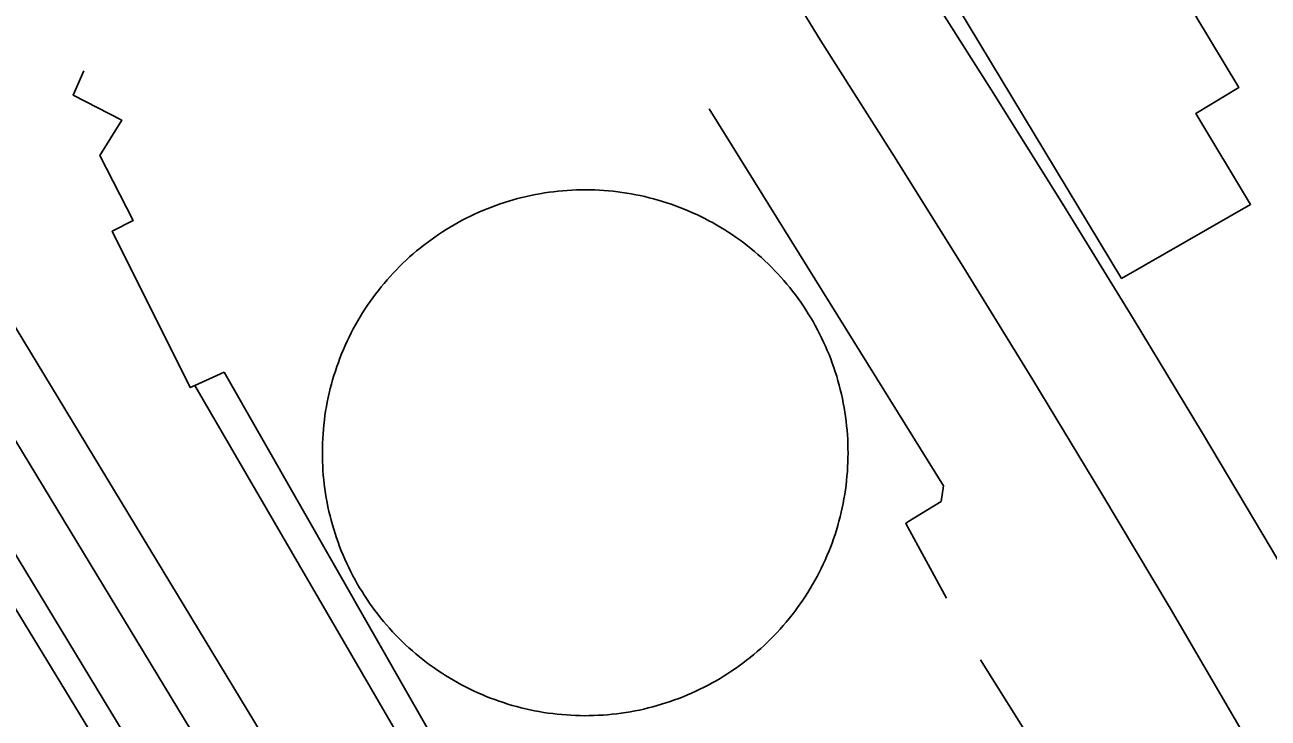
# Model space of a CAD drawing. Extents: x 3651524 to 3689615, y 505651 to 531377.
# Drawn here: x 3681126.6 to 3681443.8, y 516791.5 to 516968.3 of the extents above; entities that cross this region are included whole.
import ezdxf

# ---------------------------------------------------------------- set-up
doc = ezdxf.new("R2010")
doc.units = 0
for name, color, linetype in [('V-BLDG-OTLN', 7, 'Continuous'), ('V-DOMW-TANK', 7, 'Continuous'), ('V-ROAD-CNTR', 7, 'Continuous'), ('V-UTIL-LINE', 7, 'Continuous')]:
    doc.layers.add(name, color=color, linetype=linetype)

msp = doc.modelspace()

# ---------------------------------------------------------------- linework, layer by layer
at = {"layer": 'V-BLDG-OTLN'}
msp.add_lwpolyline([(3681406.404, 516903.62), (3681289.262, 517097.651), (3681322.045, 517117.439), (3681344.808, 517079.737), (3681365.806, 517092.416), (3681435.647, 516976.764), (3681425.368, 516970.558), (3681436.366, 516952.346), (3681425.354, 516945.696), (3681439.334, 516922.543)], close=True, dxfattribs=at)
at = {"layer": 'V-DOMW-TANK'}
for points in [[(3681209.329, 516888.708), (3681209.853, 516889.755), (3681210.394, 516890.793), (3681210.955, 516891.817), (3681211.533, 516892.837), (3681212.129, 516893.844), (3681212.743, 516894.842), (3681213.374, 516895.827), (3681214.021, 516896.802), (3681214.685, 516897.766), (3681215.367, 516898.717), (3681216.065, 516899.657), (3681216.78, 516900.584), (3681217.509, 516901.5), (3681218.256, 516902.401), (3681219.016, 516903.29), (3681219.794, 516904.162), (3681220.587, 516905.027), (3681221.394, 516905.874), (3681222.215, 516906.708), (3681223.053, 516907.527), (3681223.903, 516908.33), (3681224.767, 516909.12), (3681225.645, 516909.893), (3681226.536, 516910.652), (3681227.44, 516911.396), (3681228.355, 516912.123), (3681229.287, 516912.834), (3681230.229, 516913.53), (3681231.183, 516914.206), (3681232.15, 516914.867), (3681233.127, 516915.51), (3681234.116, 516916.137), (3681235.113, 516916.747), (3681236.123, 516917.339), (3681237.143, 516917.915), (3681238.173, 516918.472), (3681239.213, 516919.01), (3681240.26, 516919.53), (3681241.319, 516920.032), (3681242.384, 516920.516), (3681243.457, 516920.98), (3681244.54, 516921.427), (3681245.63, 516921.853), (3681246.728, 516922.26), (3681247.831, 516922.65), (3681248.941, 516923.02), (3681250.058, 516923.37), (3681251.182, 516923.7), (3681252.31, 516924.011), (3681253.443, 516924.302), (3681254.582, 516924.573), (3681255.724, 516924.825), (3681256.873, 516925.056), (3681258.024, 516925.267), (3681259.177, 516925.457), (3681260.337, 516925.629), (3681261.498, 516925.779), (3681262.661, 516925.91), (3681263.826, 516926.021), (3681264.992, 516926.109)], [(3681264.992, 516926.109), (3681266.161, 516926.178), (3681267.33, 516926.227), (3681268.5, 516926.256), (3681269.671, 516926.264), (3681270.841, 516926.252), (3681272.01, 516926.219), (3681273.18, 516926.166), (3681274.349, 516926.092), (3681275.514, 516925.998), (3681276.68, 516925.885), (3681277.843, 516925.75), (3681279.002, 516925.595), (3681280.159, 516925.421), (3681281.314, 516925.224), (3681282.465, 516925.007), (3681283.612, 516924.773), (3681284.753, 516924.519), (3681285.891, 516924.243), (3681287.024, 516923.948), (3681288.15, 516923.635), (3681289.273, 516923.299), (3681290.389, 516922.944), (3681291.497, 516922.572), (3681292.601, 516922.179), (3681293.696, 516921.767), (3681294.784, 516921.337), (3681295.865, 516920.886), (3681296.936, 516920.415), (3681298.001, 516919.93), (3681299.056, 516919.424), (3681300.103, 516918.902), (3681301.141, 516918.357), (3681302.169, 516917.798), (3681303.185, 516917.22), (3681304.192, 516916.624), (3681305.19, 516916.01), (3681306.177, 516915.379), (3681307.152, 516914.732), (3681308.114, 516914.068), (3681309.067, 516913.386), (3681310.007, 516912.688), (3681310.932, 516911.973), (3681311.848, 516911.244), (3681312.751, 516910.499), (3681313.638, 516909.737), (3681314.512, 516908.959), (3681315.374, 516908.166), (3681316.222, 516907.359), (3681317.056, 516906.538), (3681317.875, 516905.702), (3681318.678, 516904.848), (3681319.468, 516903.984), (3681320.243, 516903.11), (3681321, 516902.217), (3681321.744, 516901.314), (3681322.469, 516900.396), (3681323.181, 516899.466), (3681323.876, 516898.524), (3681324.554, 516897.57), (3681325.215, 516896.603), (3681325.858, 516895.626), (3681326.487, 516894.639), (3681327.095, 516893.64), (3681327.691, 516892.63), (3681328.263, 516891.608), (3681328.82, 516890.58), (3681329.36, 516889.542), (3681329.878, 516888.493), (3681330.38, 516887.436), (3681330.864, 516886.369), (3681331.328, 516885.296), (3681331.773, 516884.213), (3681332.201, 516883.123), (3681332.608, 516882.025), (3681332.995, 516880.922), (3681333.368, 516879.812), (3681333.718, 516878.695), (3681334.048, 516877.573), (3681334.359, 516876.445), (3681334.65, 516875.31), (3681334.921, 516874.171), (3681335.173, 516873.029), (3681335.404, 516871.882), (3681335.615, 516870.729), (3681335.805, 516869.576), (3681335.977, 516868.416), (3681336.127, 516867.257), (3681336.258, 516866.094), (3681336.369, 516864.929), (3681336.459, 516863.761), (3681336.528, 516862.592), (3681336.577, 516861.423), (3681336.604, 516860.253), (3681336.612, 516859.082), (3681336.6, 516857.914), (3681336.567, 516856.743), (3681336.514, 516855.573), (3681336.442, 516854.404), (3681336.348, 516853.239), (3681336.233, 516852.073)], [(3681250.951, 516794.77), (3681249.826, 516795.106), (3681248.714, 516795.461), (3681247.604, 516795.833), (3681246.502, 516796.227), (3681245.407, 516796.638), (3681244.317, 516797.068), (3681243.236, 516797.519), (3681242.163, 516797.988), (3681241.1, 516798.473), (3681240.045, 516798.979), (3681238.998, 516799.503), (3681237.962, 516800.046), (3681236.934, 516800.607), (3681235.916, 516801.185), (3681234.909, 516801.781), (3681233.911, 516802.393), (3681232.926, 516803.024), (3681231.951, 516803.673), (3681230.987, 516804.337), (3681230.036, 516805.019), (3681229.096, 516805.717), (3681228.169, 516806.43), (3681227.255, 516807.161), (3681226.352, 516807.906), (3681225.463, 516808.668), (3681224.589, 516809.446), (3681223.726, 516810.239), (3681222.879, 516811.046), (3681222.047, 516811.867), (3681221.228, 516812.703), (3681220.423, 516813.555), (3681219.635, 516814.419), (3681218.86, 516815.295), (3681218.101, 516816.188), (3681217.359, 516817.092), (3681216.632, 516818.009), (3681215.924, 516818.939), (3681215.225, 516819.881), (3681214.547, 516820.835), (3681213.888, 516821.802), (3681213.243, 516822.779), (3681212.616, 516823.766), (3681212.006, 516824.765), (3681211.414, 516825.775), (3681210.838, 516826.795), (3681210.281, 516827.825), (3681209.743, 516828.863), (3681209.223, 516829.912), (3681208.721, 516830.969), (3681208.237, 516832.036), (3681207.773, 516833.109), (3681207.326, 516834.192), (3681206.9, 516835.282), (3681206.493, 516836.378), (3681206.103, 516837.483), (3681205.735, 516838.594), (3681205.385, 516839.71), (3681205.053, 516840.832), (3681204.744, 516841.96), (3681204.453, 516843.095), (3681204.18, 516844.234), (3681203.928, 516845.376), (3681203.697, 516846.523), (3681203.488, 516847.674), (3681203.296, 516848.829), (3681203.126, 516849.989), (3681202.974, 516851.148), (3681202.843, 516852.311), (3681202.734, 516853.476), (3681202.644, 516854.644), (3681202.575, 516855.813), (3681202.526, 516856.982), (3681202.497, 516858.15), (3681202.489, 516859.321), (3681202.501, 516860.493), (3681202.534, 516861.662), (3681202.587, 516862.832), (3681202.661, 516864.001), (3681202.755, 516865.166), (3681202.87, 516866.332), (3681203.003, 516867.495), (3681203.16, 516868.654), (3681203.333, 516869.809), (3681203.529, 516870.966), (3681203.744, 516872.115), (3681203.98, 516873.262), (3681204.234, 516874.405), (3681204.51, 516875.544), (3681204.805, 516876.676), (3681205.12, 516877.805), (3681205.456, 516878.925), (3681205.809, 516880.041), (3681206.181, 516881.149), (3681206.574, 516882.251), (3681206.986, 516883.346), (3681207.416, 516884.436), (3681207.867, 516885.515), (3681208.336, 516886.588), (3681208.823, 516887.653), (3681209.329, 516888.708)], [(3681336.233, 516852.073), (3681336.1, 516850.91), (3681335.945, 516849.751), (3681335.768, 516848.594), (3681335.574, 516847.439), (3681335.359, 516846.288), (3681335.123, 516845.143), (3681334.867, 516844), (3681334.593, 516842.862), (3681334.296, 516841.729), (3681333.983, 516840.603), (3681333.647, 516839.48), (3681333.297, 516838.364), (3681332.92, 516837.256), (3681332.529, 516836.152), (3681332.115, 516835.059), (3681331.687, 516833.969), (3681331.234, 516832.89), (3681330.767, 516831.817), (3681330.28, 516830.752), (3681329.774, 516829.697), (3681329.25, 516828.65), (3681328.707, 516827.612), (3681328.146, 516826.586), (3681327.568, 516825.568), (3681326.972, 516824.561), (3681326.36, 516823.563), (3681325.729, 516822.578), (3681325.08, 516821.603), (3681324.416, 516820.639), (3681323.734, 516819.686), (3681323.036, 516818.748), (3681322.323, 516817.821), (3681321.592, 516816.905), (3681320.847, 516816.004), (3681320.087, 516815.115), (3681319.307, 516814.241), (3681318.516, 516813.379), (3681317.707, 516812.531), (3681316.886, 516811.697), (3681316.05, 516810.878), (3681315.2, 516810.075), (3681314.336, 516809.285), (3681313.458, 516808.51), (3681312.567, 516807.753), (3681311.661, 516807.007), (3681310.744, 516806.282), (3681309.814, 516805.572), (3681308.874, 516804.877), (3681307.92, 516804.199), (3681306.953, 516803.538), (3681305.974, 516802.895), (3681304.987, 516802.266), (3681303.988, 516801.658), (3681302.978, 516801.066), (3681301.958, 516800.49), (3681300.928, 516799.933), (3681299.89, 516799.395), (3681298.841, 516798.875), (3681297.784, 516798.373), (3681296.717, 516797.89), (3681295.644, 516797.425), (3681294.563, 516796.978), (3681293.471, 516796.552), (3681292.375, 516796.145), (3681291.272, 516795.755), (3681290.16, 516795.385), (3681289.043, 516795.035), (3681287.921, 516794.705), (3681286.793, 516794.394), (3681285.658, 516794.103), (3681284.519, 516793.832), (3681283.374, 516793.581), (3681282.23, 516793.349), (3681281.081, 516793.138), (3681279.924, 516792.948), (3681278.766, 516792.776), (3681277.605, 516792.626), (3681276.442, 516792.495), (3681275.277, 516792.384), (3681274.109, 516792.294), (3681272.942, 516792.227), (3681271.773, 516792.178), (3681270.601, 516792.149), (3681269.432, 516792.141), (3681268.26, 516792.153), (3681267.091, 516792.186), (3681265.921, 516792.239), (3681264.754, 516792.313), (3681263.587, 516792.407), (3681262.421, 516792.52), (3681261.26, 516792.655), (3681260.099, 516792.81), (3681258.942, 516792.985), (3681257.787, 516793.179), (3681256.638, 516793.396), (3681255.491, 516793.632), (3681254.348, 516793.886), (3681253.212, 516794.162), (3681252.079, 516794.457), (3681250.951, 516794.77)]]:
    msp.add_lwpolyline(points, dxfattribs=at)
at = {"layer": 'V-ROAD-CNTR'}
for points in [[(3681018.012, 517037.448), (3681174.087, 516779.907), (3681385.827, 516424.074), (3681460.868, 516302.752)], [(3681473.625, 516310.643), (3681398.652, 516431.855), (3681186.947, 516787.629), (3681038.576, 517032.457)], [(3681414.288, 516349.546), (3681373.002, 516416.293), (3681161.227, 516772.185), (3681012.997, 517016.782)], [(3681312.001, 516993.264), (3681329.533, 516964.506), (3681347.872, 516935.632), (3681365.906, 516906.789), (3681383.74, 516877.821), (3681401.37, 516848.73), (3681418.798, 516819.517), (3681436.022, 516790.182), (3681453.04, 516760.729), (3681470.11, 516730.699), (3681480.065, 516715.498), (3681489.548, 516700.654), (3681498.865, 516685.702), (3681508.015, 516670.648), (3681516.993, 516655.492), (3681525.804, 516640.236), (3681534.439, 516624.88), (3681542.906, 516609.43)], [(3681355.005, 516980.358), (3681373.252, 516951.626), (3681391.398, 516922.605), (3681409.342, 516893.459), (3681427.08, 516864.19), (3681444.616, 516834.797), (3681461.946, 516805.282), (3681479.068, 516775.645), (3681495.724, 516746.345), (3681505.255, 516731.792), (3681514.92, 516716.662), (3681524.415, 516701.426), (3681533.739, 516686.084), (3681542.889, 516670.64), (3681551.868, 516655.09), (3681560.669, 516639.442), (3681569.296, 516623.698), (3681577.746, 516607.857)]]:
    msp.add_lwpolyline(points, dxfattribs=at)
at = {"layer": 'V-UTIL-LINE'}
msp.add_line((3681370.431, 516806.354), (3681388.955, 516776.83), dxfattribs=at)
for points in [[(3681141.651, 516956.63), (3681138.933, 516950.369), (3681151.321, 516943.979), (3681145.747, 516934.995), (3681154.193, 516918.394), (3681148.886, 516915.67), (3681168.777, 516875.804), (3681169.942, 516876.334), (3681177.407, 516879.744)], [(3681301.219, 516946.904), (3681361.016, 516850.716), (3681360.338, 516846.767), (3681351.903, 516841.592), (3681351.36, 516841.184), (3681361.713, 516822.136)], [(3680984.709, 516869.709), (3681066.61, 516914.39), (3681124.091, 516819.566), (3681184.974, 516719.57), (3681248.857, 516613.045), (3681249.539, 516611.141), (3681249.812, 516608.419), (3681248.317, 516604.88), (3681248.046, 516602.566), (3681250.363, 516596.442), (3681274.607, 516557.399), (3681328.41, 516468.696), (3681357.014, 516420.67), (3681404.415, 516341.22), (3681405.64, 516339.316), (3681407.682, 516339.723), (3681420.877, 516347.624), (3681457.61, 516370.372)], [(3681177.407, 516879.744), (3681234.433, 516779.929), (3681246.996, 516757.943), (3681271.664, 516714.765), (3681276.979, 516705.465)], [(3681244.102, 516729.095), (3681222.033, 516764.37), (3681218.082, 516770.006), (3681228.228, 516776.216), (3681169.942, 516876.334)]]:
    msp.add_lwpolyline(points, dxfattribs=at)

doc.saveas('drawing.dxf')
